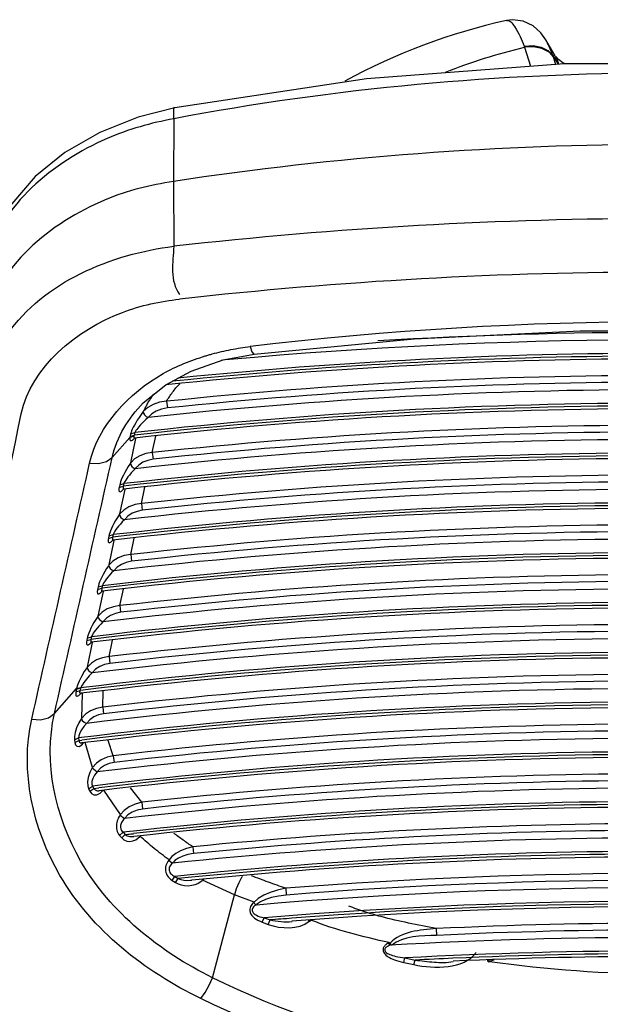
# Paper-space layout 'Sheet' of a CAD drawing. Header units: inches. Extents: x 0.2 to 10.8, y 0.2 to 8.3.
# Tile 504 of 545: x 7.6568 to 7.7047, y 6.8684 to 6.9495. Entities that reach past the tile are written whole.
import ezdxf

# ---------------------------------------------------------------- set-up
doc = ezdxf.new("R2010")
doc.units = ezdxf.units.IN
doc.header["$MEASUREMENT"] = 0
doc.layers.get('0').update_dxf_attribs({"lineweight": 5})

psp = doc.layouts.new('Sheet')

# ---------------------------------------------------------------- linework, layer by layer
at = {"color": 0, "linetype": 'ByBlock', "lineweight": -3}
for p, q in [((7.698373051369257, 6.94728845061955), (7.698409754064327, 6.94718709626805)), ((7.698409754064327, 6.94718709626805), (7.698900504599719, 6.945621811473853)), ((7.700945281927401, 6.946478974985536), (7.700164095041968, 6.947800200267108)), ((7.700728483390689, 6.946508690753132), (7.70117371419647, 6.94579444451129)), ((7.700728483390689, 6.946508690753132), (7.700957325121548, 6.945778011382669)), ((7.669505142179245, 6.941303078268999), (7.669477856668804, 6.936139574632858)), ((7.669477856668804, 6.936139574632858), (7.669505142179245, 6.930796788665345)), ((7.666983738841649, 6.917894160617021), (7.668859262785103, 6.919382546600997)), ((7.668914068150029, 6.918035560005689), (7.668972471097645, 6.917482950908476)), ((7.667353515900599, 6.917528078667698), (7.667018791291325, 6.917216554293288)), ((7.665947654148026, 6.915361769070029), (7.666288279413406, 6.915458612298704)), ((7.666288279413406, 6.915458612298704), (7.66623597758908, 6.915244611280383)), ((7.664426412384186, 6.913408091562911), (7.665876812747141, 6.915050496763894)), ((7.665876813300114, 6.915050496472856), (7.666212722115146, 6.915183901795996)), ((7.665893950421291, 6.915142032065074), (7.665876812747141, 6.915050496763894)), ((7.665947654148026, 6.915361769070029), (7.665893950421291, 6.915142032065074)), ((7.665893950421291, 6.915142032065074), (7.666235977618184, 6.915244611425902)), ((7.66595113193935, 6.912960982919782), (7.66637985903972, 6.914982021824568)), ((7.66621272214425, 6.915183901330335), (7.666206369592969, 6.915031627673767)), ((7.666235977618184, 6.915244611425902), (7.66621272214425, 6.915183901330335)), ((7.667732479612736, 6.913809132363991), (7.6680179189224, 6.915154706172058)), ((7.667732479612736, 6.913809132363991), (7.66779256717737, 6.913256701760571)), ((7.665046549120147, 6.911150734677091), (7.665001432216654, 6.910938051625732)), ((7.665001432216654, 6.910938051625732), (7.665344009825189, 6.911043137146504)), ((7.665046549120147, 6.911150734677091), (7.665389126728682, 6.911255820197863)), ((7.665059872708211, 6.908759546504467), (7.665488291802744, 6.910779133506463)), ((7.665344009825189, 6.911043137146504), (7.665335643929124, 6.910812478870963)), ((7.665389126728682, 6.911255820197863), (7.665344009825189, 6.911043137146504)), ((7.666841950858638, 6.909611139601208), (7.66712945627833, 6.910966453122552)), ((7.666841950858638, 6.909611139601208), (7.66690330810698, 6.909058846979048)), ((7.66415473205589, 6.906946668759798), (7.664109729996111, 6.906734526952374)), ((7.664109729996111, 6.906734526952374), (7.664452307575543, 6.906839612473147)), ((7.66415473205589, 6.906946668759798), (7.664497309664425, 6.90705175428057)), ((7.664168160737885, 6.904555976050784), (7.664596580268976, 6.906575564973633)), ((7.664452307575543, 6.906839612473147), (7.664443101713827, 6.90660868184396)), ((7.664497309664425, 6.90705175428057), (7.664452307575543, 6.906839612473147)), ((7.665950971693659, 6.90541102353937), (7.666238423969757, 6.906766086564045)), ((7.665950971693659, 6.90541102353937), (7.666013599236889, 6.904858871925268)), ((7.663262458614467, 6.902740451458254), (7.663217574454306, 6.902528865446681)), ((7.663217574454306, 6.902528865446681), (7.663560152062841, 6.902633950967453)), ((7.663262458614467, 6.902740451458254), (7.663605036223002, 6.902845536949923)), ((7.663560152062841, 6.902633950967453), (7.663550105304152, 6.902402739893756)), ((7.663605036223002, 6.902845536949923), (7.663560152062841, 6.902633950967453)), ((7.665059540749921, 6.901208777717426), (7.665346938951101, 6.902563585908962)), ((7.663275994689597, 6.900350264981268), (7.663704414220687, 6.90236985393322)), ((7.665059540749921, 6.901208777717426), (7.665123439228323, 6.900656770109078)), ((7.662369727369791, 6.898532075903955), (7.662324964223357, 6.898321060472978)), ((7.662324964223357, 6.898321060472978), (7.662667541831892, 6.89842614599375)), ((7.662369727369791, 6.898532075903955), (7.662712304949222, 6.898637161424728)), ((7.662667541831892, 6.89842614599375), (7.662656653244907, 6.898194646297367)), ((7.662712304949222, 6.898637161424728), (7.662667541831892, 6.89842614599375)), ((7.662383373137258, 6.896142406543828), (7.662811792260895, 6.89816199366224)), ((7.664167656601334, 6.897004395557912), (7.664454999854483, 6.898358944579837)), ((7.664167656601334, 6.897004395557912), (7.664232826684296, 6.896452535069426)), ((7.659667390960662, 6.892313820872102), (7.661489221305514, 6.894376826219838)), ((7.661476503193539, 6.8943208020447), (7.66143412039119, 6.894107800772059)), ((7.661476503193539, 6.8943208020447), (7.661819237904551, 6.894426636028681)), ((7.661489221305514, 6.894376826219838), (7.661476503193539, 6.8943208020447)), ((7.661489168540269, 6.894376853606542), (7.661835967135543, 6.894464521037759)), ((7.661819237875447, 6.894426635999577), (7.661777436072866, 6.894216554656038)), ((7.66143412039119, 6.894107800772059), (7.661777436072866, 6.894216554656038)), ((7.661917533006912, 6.891939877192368), (7.661985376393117, 6.893974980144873)), ((7.663641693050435, 6.892841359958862), (7.663670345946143, 6.894163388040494)), ((7.663641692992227, 6.892841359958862), (7.663707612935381, 6.892289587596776)), ((7.661307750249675, 6.890141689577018), (7.66165279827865, 6.890304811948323)), ((7.66165279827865, 6.890304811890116), (7.661679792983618, 6.890103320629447)), ((7.661307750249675, 6.890141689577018), (7.661335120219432, 6.889937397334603)), ((7.661335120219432, 6.889937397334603), (7.661679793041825, 6.89010332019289)), ((7.661679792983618, 6.890103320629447), (7.66191071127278, 6.890131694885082)), ((7.661679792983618, 6.890103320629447), (7.661912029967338, 6.890126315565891)), ((7.661910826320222, 6.889736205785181), (7.662073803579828, 6.88990796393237)), ((7.662811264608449, 6.887887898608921), (7.662191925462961, 6.889919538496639)), ((7.664512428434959, 6.888842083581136), (7.664081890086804, 6.890104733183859)), ((7.664512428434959, 6.888842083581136), (7.664577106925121, 6.88829016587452)), ((7.66278768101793, 6.887854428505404), (7.663187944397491, 6.887510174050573)), ((7.66248034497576, 6.886127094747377), (7.662809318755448, 6.886345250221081)), ((7.662809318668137, 6.886345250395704), (7.66290187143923, 6.886150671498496)), ((7.66290187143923, 6.886150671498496), (7.663333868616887, 6.886202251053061)), ((7.666858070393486, 6.885005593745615), (7.665940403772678, 6.886210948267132)), ((7.66248034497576, 6.886127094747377), (7.662574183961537, 6.88592981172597)), ((7.662574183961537, 6.88592981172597), (7.662901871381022, 6.886150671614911)), ((7.66290187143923, 6.886150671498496), (7.663336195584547, 6.886192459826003)), ((7.66342748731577, 6.885763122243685), (7.663680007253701, 6.886006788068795)), ((7.66510375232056, 6.883995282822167), (7.66372813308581, 6.886000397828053)), ((7.66685807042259, 6.885005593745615), (7.666919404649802, 6.884453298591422)), ((7.665078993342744, 6.883961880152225), (7.665443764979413, 6.883672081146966)), ((7.665036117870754, 6.882269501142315), (7.665330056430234, 6.882540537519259)), ((7.665036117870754, 6.882269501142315), (7.665206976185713, 6.882078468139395)), ((7.665206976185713, 6.882078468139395), (7.665498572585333, 6.882352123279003)), ((7.665330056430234, 6.882540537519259), (7.665498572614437, 6.882352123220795)), ((7.665498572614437, 6.882352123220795), (7.666179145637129, 6.882428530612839)), ((7.665498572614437, 6.882352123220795), (7.666182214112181, 6.882414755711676)), ((7.666550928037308, 6.882042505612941), (7.666707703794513, 6.882191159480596)), ((7.666361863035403, 6.881918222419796), (7.666550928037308, 6.882042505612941)), ((7.671083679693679, 6.881345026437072), (7.671138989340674, 6.880792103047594)), ((7.669090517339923, 6.880237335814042), (7.669393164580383, 6.87999937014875)), ((7.669359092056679, 6.878581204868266), (7.669593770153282, 6.878902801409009)), ((7.669593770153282, 6.878902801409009), (7.669876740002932, 6.87872133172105)), ((7.669359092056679, 6.878581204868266), (7.669645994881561, 6.878397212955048)), ((7.669645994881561, 6.878397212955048), (7.669876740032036, 6.878721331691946)), ((7.671482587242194, 6.878327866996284), (7.671842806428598, 6.87856099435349)), ((7.671879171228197, 6.878592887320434), (7.671847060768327, 6.878658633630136)), ((7.671879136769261, 6.878592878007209), (7.671965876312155, 6.87866751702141)), ((7.674497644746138, 6.87739922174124), (7.671879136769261, 6.878592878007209)), ((7.672689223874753, 6.870565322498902), (7.674497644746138, 6.87739922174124)), ((7.676118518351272, 6.876778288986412), (7.674497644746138, 6.87739922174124)), ((7.678725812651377, 6.877923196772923), (7.678770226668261, 6.87736930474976)), ((7.67607840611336, 6.876744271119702), (7.676287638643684, 6.876548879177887)), ((7.676799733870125, 6.875130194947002), (7.676956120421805, 6.875490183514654)), ((7.676799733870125, 6.875130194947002), (7.677292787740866, 6.874955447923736)), ((7.676956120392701, 6.875490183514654), (7.677446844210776, 6.875316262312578)), ((7.677292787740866, 6.874955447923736), (7.677446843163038, 6.875316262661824)), ((7.680671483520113, 6.875178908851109), (7.680614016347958, 6.875294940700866)), ((7.680671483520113, 6.875178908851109), (7.680722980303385, 6.875211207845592)), ((7.680722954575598, 6.875211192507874), (7.680679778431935, 6.875298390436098)), ((7.69113194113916, 6.874605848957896), (7.691158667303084, 6.87405083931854)), ((7.687240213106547, 6.873448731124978), (7.687181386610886, 6.873414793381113)), ((7.687181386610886, 6.873414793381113), (7.687321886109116, 6.873234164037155)), ((7.687240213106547, 6.873448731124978), (7.687380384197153, 6.873268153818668)), ((7.687380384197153, 6.873268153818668), (7.687321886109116, 6.873234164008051)), ((7.688454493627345, 6.871814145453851), (7.688555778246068, 6.872189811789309)), ((7.688454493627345, 6.871814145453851), (7.689288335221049, 6.871637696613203)), ((7.688555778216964, 6.872189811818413), (7.689385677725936, 6.872014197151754)), ((7.689288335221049, 6.871637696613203), (7.689385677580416, 6.872014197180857)), ((7.695414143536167, 6.871870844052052), (7.695371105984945, 6.872015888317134)), ((7.695414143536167, 6.871870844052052), (7.695517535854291, 6.87190309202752)), ((7.695517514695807, 6.871903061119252), (7.69548325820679, 6.872019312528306))]:
    psp.add_line(p, q, dxfattribs=at)
for points in [[(7.700163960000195, 6.947799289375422), (7.699747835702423, 6.948389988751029), (7.6991122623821, 6.948966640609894), (7.698301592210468, 6.949351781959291), (7.697418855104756, 6.949461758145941), (7.696912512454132, 6.949394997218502)], [(7.698373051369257, 6.947288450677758), (7.699114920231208, 6.947323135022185), (7.699788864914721, 6.947199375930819), (7.700342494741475, 6.946919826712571), (7.700757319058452, 6.946415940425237)], [(7.700378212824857, 6.946817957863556), (7.699836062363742, 6.9470930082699), (7.69916017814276, 6.94722255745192), (7.698409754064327, 6.94718709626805)], [(7.701754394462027, 6.945834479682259), (7.701573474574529, 6.945913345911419), (7.701210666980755, 6.946176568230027), (7.701003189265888, 6.946396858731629), (7.700969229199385, 6.946442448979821)], [(7.750173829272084, 6.942195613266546), (7.734406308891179, 6.944591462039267), (7.718085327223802, 6.945833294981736), (7.701700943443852, 6.945834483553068), (7.685379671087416, 6.944595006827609), (7.669581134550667, 6.942195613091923)], [(7.669581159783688, 6.942195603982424), (7.666570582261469, 6.94143730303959), (7.663394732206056, 6.940183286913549), (7.660534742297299, 6.938536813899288), (7.658090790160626, 6.936549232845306), (7.656145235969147, 6.934283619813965), (7.654771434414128, 6.931836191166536), (7.654064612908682, 6.929635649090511)], [(7.676135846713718, 6.921918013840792), (7.689300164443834, 6.923186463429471), (7.702989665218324, 6.923845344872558), (7.716733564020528, 6.923846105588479), (7.730423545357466, 6.923188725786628), (7.74361911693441, 6.921918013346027)], [(7.668859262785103, 6.919382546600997), (7.67093636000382, 6.920527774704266), (7.673567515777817, 6.9214355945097), (7.676135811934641, 6.921918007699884)], [(7.675790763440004, 6.92254158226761), (7.675946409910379, 6.922116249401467), (7.676095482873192, 6.921925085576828), (7.67613581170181, 6.921918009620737)], [(7.668914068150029, 6.918035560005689), (7.668330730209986, 6.917958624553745), (7.667798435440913, 6.917783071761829), (7.667353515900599, 6.917528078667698)], [(7.666991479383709, 6.917182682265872), (7.666806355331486, 6.9169417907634), (7.666639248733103, 6.916705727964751), (7.666491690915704, 6.916481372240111), (7.666363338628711, 6.916271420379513), (7.666253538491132, 6.916077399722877), (7.666161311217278, 6.915899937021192), (7.666085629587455, 6.91573935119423), (7.666025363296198, 6.91559559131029), (7.665979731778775, 6.915469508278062), (7.665947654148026, 6.915361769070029)], [(7.666991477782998, 6.917182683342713), (7.66699928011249, 6.917061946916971), (7.667081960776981, 6.916919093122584), (7.667220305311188, 6.916787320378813), (7.667382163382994, 6.916697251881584)], [(7.668972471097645, 6.917482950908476), (7.668490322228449, 6.917390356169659), (7.66805052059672, 6.917222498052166), (7.667683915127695, 6.916996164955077), (7.667409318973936, 6.916730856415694)], [(7.667382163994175, 6.916697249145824), (7.667196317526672, 6.916531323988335), (7.667026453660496, 6.916369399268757), (7.666874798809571, 6.916215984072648), (7.666741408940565, 6.916072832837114), (7.666625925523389, 6.915940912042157), (7.666527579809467, 6.915820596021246), (7.666445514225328, 6.915712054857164), (7.6663787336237, 6.915615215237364), (7.666326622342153, 6.915530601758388), (7.666288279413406, 6.915458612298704)], [(7.665876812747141, 6.915050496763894), (7.665869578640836, 6.914977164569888), (7.665869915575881, 6.914915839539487), (7.665877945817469, 6.914865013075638), (7.665894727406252, 6.914825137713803), (7.665922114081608, 6.914798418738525), (7.665962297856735, 6.914788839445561), (7.666016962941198, 6.914801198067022), (7.666087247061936, 6.914839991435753), (7.666174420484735, 6.914909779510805), (7.666278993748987, 6.915014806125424)], [(7.667732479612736, 6.913809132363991), (7.667197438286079, 6.91372311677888), (7.666699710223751, 6.913542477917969), (7.66627497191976, 6.913281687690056), (7.66595113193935, 6.912960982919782)], [(7.662567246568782, 6.912936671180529), (7.663298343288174, 6.912908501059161), (7.66394816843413, 6.913073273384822), (7.664426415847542, 6.913408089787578)], [(7.66779256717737, 6.913256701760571), (7.667361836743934, 6.913169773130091), (7.666959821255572, 6.913007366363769), (7.666616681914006, 6.912782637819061), (7.666355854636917, 6.912513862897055)], [(7.665925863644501, 6.912927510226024), (7.665747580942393, 6.912672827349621), (7.665591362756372, 6.912419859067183), (7.66545728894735, 6.912178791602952), (7.665344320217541, 6.911954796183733), (7.665251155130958, 6.911750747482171), (7.665176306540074, 6.911568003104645), (7.665118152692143, 6.911406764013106), (7.66507535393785, 6.911267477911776), (7.665046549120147, 6.911150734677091)], [(7.666330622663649, 6.912480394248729), (7.666150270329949, 6.912303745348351), (7.665989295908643, 6.912128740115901), (7.665848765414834, 6.911962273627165), (7.665728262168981, 6.911807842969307), (7.665626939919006, 6.911667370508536), (7.665543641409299, 6.911541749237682), (7.665476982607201, 6.911431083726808), (7.66542585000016, 6.911335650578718), (7.665389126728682, 6.911255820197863)], [(7.665925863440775, 6.912927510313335), (7.665951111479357, 6.912807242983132), (7.666040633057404, 6.91267533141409), (7.666176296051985, 6.912558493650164), (7.666330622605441, 6.912480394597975)], [(7.665001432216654, 6.910938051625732), (7.664985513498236, 6.910848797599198), (7.664978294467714, 6.910775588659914), (7.664978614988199, 6.910714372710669), (7.664986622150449, 6.910663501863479), (7.665003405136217, 6.910623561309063), (7.665030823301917, 6.910596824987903), (7.665071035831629, 6.910587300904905), (7.665125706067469, 6.910599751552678), (7.665195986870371, 6.910638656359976), (7.665283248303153, 6.910708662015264), (7.665387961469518, 6.910814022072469)], [(7.666841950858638, 6.909611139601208), (7.66630659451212, 6.909524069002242), (7.665808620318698, 6.909342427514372), (7.665383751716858, 6.909080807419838), (7.665059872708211, 6.908759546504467)], [(7.66690330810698, 6.909058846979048), (7.666472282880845, 6.908970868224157), (7.666070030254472, 6.908807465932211), (7.66572675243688, 6.908581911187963), (7.665465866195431, 6.908312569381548)], [(7.665034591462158, 6.908726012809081), (7.664856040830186, 6.908470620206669), (7.664699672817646, 6.908217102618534), (7.664565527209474, 6.907975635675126), (7.664452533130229, 6.907751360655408), (7.664359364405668, 6.907547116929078), (7.664284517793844, 6.907364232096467), (7.664226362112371, 6.907202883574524), (7.664183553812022, 6.907063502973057), (7.66415473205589, 6.906946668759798)], [(7.665440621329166, 6.908279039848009), (7.665259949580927, 6.908101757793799), (7.665098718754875, 6.907926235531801), (7.664957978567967, 6.907759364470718), (7.664837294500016, 6.907604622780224), (7.664735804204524, 6.907463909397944), (7.664652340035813, 6.907338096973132), (7.664585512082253, 6.907227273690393), (7.664534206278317, 6.907131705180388), (7.664497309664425, 6.90705175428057)], [(7.665034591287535, 6.908726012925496), (7.665060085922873, 6.90860575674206), (7.665149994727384, 6.908473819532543), (7.665286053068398, 6.908357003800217), (7.665440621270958, 6.908279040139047)], [(7.664109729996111, 6.906734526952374), (7.664093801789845, 6.906645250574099), (7.664086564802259, 6.906572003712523), (7.664086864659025, 6.906510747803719), (7.664094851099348, 6.906459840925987), (7.664111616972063, 6.906419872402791), (7.664139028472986, 6.906393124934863), (7.664179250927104, 6.906383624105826), (7.664233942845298, 6.906396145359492), (7.664304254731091, 6.906435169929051), (7.664391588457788, 6.906505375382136), (7.66449642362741, 6.906611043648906)], [(7.665950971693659, 6.90541102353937), (7.665415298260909, 6.905322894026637), (7.664917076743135, 6.905140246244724), (7.664492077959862, 6.904877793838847), (7.664168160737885, 6.904555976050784)], [(7.666013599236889, 6.904858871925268), (7.665582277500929, 6.904769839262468), (7.665179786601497, 6.904605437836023), (7.66483637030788, 6.904379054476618), (7.664575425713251, 6.904109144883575)], [(7.664142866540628, 6.90452238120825), (7.663964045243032, 6.904266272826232), (7.663807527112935, 6.904012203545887), (7.663673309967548, 6.903770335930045), (7.663560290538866, 6.903545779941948), (7.663467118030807, 6.903341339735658), (7.663392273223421, 6.903158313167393), (7.663334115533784, 6.902996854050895), (7.663291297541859, 6.90285737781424), (7.663262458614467, 6.902740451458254)], [(7.664550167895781, 6.904075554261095), (7.664369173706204, 6.903897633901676), (7.664207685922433, 6.903721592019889), (7.664066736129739, 6.903554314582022), (7.663945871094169, 6.903399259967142), (7.663844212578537, 6.903258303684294), (7.663760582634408, 6.903132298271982), (7.663693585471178, 6.903021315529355), (7.663642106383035, 6.90292561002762), (7.663605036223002, 6.902845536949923)], [(7.664142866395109, 6.904522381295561), (7.664168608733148, 6.904402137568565), (7.664258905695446, 6.904270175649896), (7.664395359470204, 6.904153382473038), (7.664550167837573, 6.904075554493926)], [(7.663217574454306, 6.902528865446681), (7.66320163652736, 6.902439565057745), (7.66319438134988, 6.902366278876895), (7.663194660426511, 6.902304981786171), (7.663202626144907, 6.902254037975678), (7.663219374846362, 6.902214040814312), (7.663246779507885, 6.902187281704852), (7.663287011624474, 6.902177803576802), (7.663341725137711, 6.9021903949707), (7.66341206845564, 6.90222953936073), (7.663499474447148, 6.902299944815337), (7.663604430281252, 6.90240592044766)], [(7.665059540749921, 6.901208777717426), (7.664523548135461, 6.901119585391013), (7.664025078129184, 6.900935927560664), (7.663599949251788, 6.900672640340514), (7.663275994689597, 6.900350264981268)], [(7.663250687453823, 6.900316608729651), (7.663071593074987, 6.900059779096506), (7.662914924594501, 6.899805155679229), (7.662780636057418, 6.899562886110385), (7.662667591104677, 6.89933804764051), (7.662574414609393, 6.899133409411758), (7.662499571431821, 6.898950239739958), (7.662441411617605, 6.898788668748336), (7.66239858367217, 6.898649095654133), (7.662369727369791, 6.898532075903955)], [(7.663250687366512, 6.900316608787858), (7.663276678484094, 6.900196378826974), (7.663367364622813, 6.900064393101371), (7.663504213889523, 6.89994762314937), (7.663659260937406, 6.899869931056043)], [(7.665123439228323, 6.900656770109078), (7.664691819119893, 6.90056667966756), (7.664289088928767, 6.90040127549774), (7.663945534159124, 6.900174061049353), (7.663684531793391, 6.899903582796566)], [(7.663659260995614, 6.89986993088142), (7.663477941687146, 6.899691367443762), (7.663316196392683, 6.899514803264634), (7.663175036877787, 6.899347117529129), (7.663053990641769, 6.899191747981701), (7.66295216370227, 6.899050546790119), (7.662868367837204, 6.898924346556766), (7.662801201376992, 6.898813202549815), (7.662749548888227, 6.898717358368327), (7.662712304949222, 6.898637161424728)], [(7.662324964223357, 6.898321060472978), (7.662309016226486, 6.89823173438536), (7.662301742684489, 6.898158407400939), (7.662302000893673, 6.898097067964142), (7.662309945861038, 6.898046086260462), (7.662326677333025, 6.898006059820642), (7.662354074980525, 6.897979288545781), (7.662394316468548, 6.897969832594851), (7.662449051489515, 6.897982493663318), (7.662519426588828, 6.898021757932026), (7.662606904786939, 6.898092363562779), (7.662711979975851, 6.898198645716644)], [(7.664167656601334, 6.897004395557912), (7.663631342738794, 6.896914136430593), (7.663132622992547, 6.896729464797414), (7.662707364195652, 6.896465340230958), (7.662383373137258, 6.896142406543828)], [(7.662358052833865, 6.896108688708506), (7.662129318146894, 6.895773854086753), (7.661900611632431, 6.895378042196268), (7.661711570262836, 6.894992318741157), (7.661574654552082, 6.894654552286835), (7.661489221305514, 6.894376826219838)], [(7.662358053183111, 6.896108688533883), (7.662384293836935, 6.895988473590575), (7.662475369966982, 6.895856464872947), (7.662612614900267, 6.895739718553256), (7.66276789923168, 6.895662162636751)], [(7.664232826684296, 6.896452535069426), (7.66380090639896, 6.89636138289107), (7.663397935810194, 6.896194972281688), (7.663054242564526, 6.89596692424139), (7.662793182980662, 6.895695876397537)], [(7.662767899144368, 6.895662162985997), (7.662535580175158, 6.895429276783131), (7.662296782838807, 6.895154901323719), (7.662093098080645, 6.894888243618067), (7.661939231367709, 6.894655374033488), (7.661835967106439, 6.894464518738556)], [(7.66143412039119, 6.894107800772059), (7.661421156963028, 6.894024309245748), (7.661415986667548, 6.893954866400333), (7.661417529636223, 6.893896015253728), (7.661425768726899, 6.893845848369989), (7.661441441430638, 6.893804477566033), (7.661465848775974, 6.893773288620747), (7.661500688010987, 6.893754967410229), (7.66154743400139, 6.893753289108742), (7.661606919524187, 6.893772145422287), (7.661679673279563, 6.89381513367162), (7.661766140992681, 6.893885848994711), (7.661866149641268, 6.893987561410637)], [(7.661777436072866, 6.894216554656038), (7.661757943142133, 6.894160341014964), (7.661746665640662, 6.894113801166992), (7.661742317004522, 6.89407458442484), (7.661744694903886, 6.8940414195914), (7.661754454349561, 6.894014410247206), (7.661772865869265, 6.893994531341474), (7.661801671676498, 6.893983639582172), (7.661812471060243, 6.893983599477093)], [(7.663641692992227, 6.892841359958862), (7.663125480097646, 6.892740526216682), (7.662644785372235, 6.892546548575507), (7.662232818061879, 6.892273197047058), (7.661917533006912, 6.891939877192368)], [(7.65779371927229, 6.891843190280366), (7.658530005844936, 6.891812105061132), (7.659185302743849, 6.89197670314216), (7.659667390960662, 6.892313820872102)], [(7.661893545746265, 6.891906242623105), (7.661674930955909, 6.891549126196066), (7.661492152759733, 6.891148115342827), (7.661367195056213, 6.890757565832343), (7.661306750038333, 6.89041522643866), (7.661307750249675, 6.890141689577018)], [(7.661893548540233, 6.891906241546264), (7.661963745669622, 6.891750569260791), (7.66211721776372, 6.891601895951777), (7.662307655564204, 6.891505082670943)], [(7.663707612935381, 6.892289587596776), (7.663296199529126, 6.892200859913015), (7.662911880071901, 6.892037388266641), (7.662582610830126, 6.891810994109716), (7.662331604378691, 6.891538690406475)], [(7.662307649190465, 6.891505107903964), (7.662084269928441, 6.891257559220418), (7.661890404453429, 6.890982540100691), (7.661749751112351, 6.890717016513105), (7.661671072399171, 6.890486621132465), (7.66165279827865, 6.890304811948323)], [(7.661335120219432, 6.889937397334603), (7.661398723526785, 6.889735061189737), (7.661519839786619, 6.889621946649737), (7.661693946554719, 6.889616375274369), (7.661910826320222, 6.889736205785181)], [(7.661679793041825, 6.89010332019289), (7.661723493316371, 6.889971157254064), (7.661825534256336, 6.889900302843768), (7.661935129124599, 6.889894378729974)], [(7.664512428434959, 6.888842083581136), (7.664001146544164, 6.888724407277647), (7.663526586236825, 6.888515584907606), (7.663120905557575, 6.888230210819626), (7.662811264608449, 6.887887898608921)], [(7.662787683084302, 6.887854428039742), (7.662574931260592, 6.887470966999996), (7.662440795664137, 6.88706405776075), (7.662387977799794, 6.886682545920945), (7.66240784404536, 6.886363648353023), (7.66248034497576, 6.886127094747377)], [(7.664577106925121, 6.88829016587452), (7.664166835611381, 6.888202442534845), (7.663785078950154, 6.888040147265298), (7.66345908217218, 6.887815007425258), (7.663211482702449, 6.887543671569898)], [(7.663187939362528, 6.887510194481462), (7.662969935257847, 6.887245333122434), (7.662823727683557, 6.886968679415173), (7.66275396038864, 6.886712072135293), (7.662754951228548, 6.886500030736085), (7.662809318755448, 6.886345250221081)], [(7.662574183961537, 6.88592981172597), (7.66271422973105, 6.88573823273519), (7.662913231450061, 6.885631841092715), (7.663159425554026, 6.885635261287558), (7.66342748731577, 6.885763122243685)], [(7.662901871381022, 6.886150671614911), (7.663021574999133, 6.886028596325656), (7.663200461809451, 6.885965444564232), (7.663358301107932, 6.885965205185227)], [(7.66685807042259, 6.885005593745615), (7.666320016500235, 6.884867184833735), (7.665827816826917, 6.884639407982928), (7.665414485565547, 6.884341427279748), (7.66510375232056, 6.883995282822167)], [(7.665078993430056, 6.883961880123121), (7.664996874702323, 6.883838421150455), (7.66493005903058, 6.883713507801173), (7.664877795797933, 6.883591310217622), (7.664837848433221, 6.88347235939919), (7.664808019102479, 6.883354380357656), (7.664787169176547, 6.883233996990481), (7.664775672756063, 6.883110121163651), (7.664774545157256, 6.88298333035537), (7.664785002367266, 6.882854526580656), (7.664808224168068, 6.882725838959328), (7.664844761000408, 6.882600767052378), (7.664894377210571, 6.882482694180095), (7.664957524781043, 6.882372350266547), (7.665036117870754, 6.882269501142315)], [(7.666919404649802, 6.884453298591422), (7.66647364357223, 6.884362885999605), (7.666065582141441, 6.884197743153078), (7.665723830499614, 6.883972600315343), (7.665468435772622, 6.883705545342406)], [(7.665443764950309, 6.883672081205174), (7.665361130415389, 6.883586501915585), (7.665292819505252, 6.883500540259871), (7.665238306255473, 6.883416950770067), (7.665195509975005, 6.883335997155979), (7.66516226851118, 6.883256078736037), (7.665137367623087, 6.883174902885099), (7.665121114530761, 6.883091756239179), (7.665114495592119, 6.883007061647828), (7.665118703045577, 6.882921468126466), (7.665134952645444, 6.882836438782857), (7.665163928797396, 6.882754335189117), (7.665205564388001, 6.882677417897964), (7.66526033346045, 6.882606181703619), (7.665330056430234, 6.882540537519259)], [(7.665498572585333, 6.882352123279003), (7.665669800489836, 6.882254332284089), (7.665885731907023, 6.882196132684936), (7.666129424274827, 6.882185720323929), (7.666202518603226, 6.882191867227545)], [(7.665206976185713, 6.882078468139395), (7.66539511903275, 6.881921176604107), (7.665627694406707, 6.881820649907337), (7.665886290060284, 6.881790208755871), (7.666138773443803, 6.881828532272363), (7.666361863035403, 6.881918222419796)], [(7.671083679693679, 6.881345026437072), (7.67054023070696, 6.881208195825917), (7.670067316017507, 6.881015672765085), (7.669671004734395, 6.880785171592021), (7.669354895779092, 6.880532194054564), (7.669119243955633, 6.880270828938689)], [(7.671138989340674, 6.880792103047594), (7.67066158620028, 6.880712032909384), (7.67024697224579, 6.88058259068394), (7.669900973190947, 6.880418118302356), (7.669625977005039, 6.880231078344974), (7.669421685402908, 6.880032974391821)], [(7.66909051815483, 6.880237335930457), (7.669011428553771, 6.880134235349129), (7.668947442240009, 6.880028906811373), (7.668895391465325, 6.879917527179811), (7.668854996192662, 6.879797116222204), (7.668828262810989, 6.879667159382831), (7.668817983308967, 6.879527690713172), (7.668827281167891, 6.879382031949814), (7.668857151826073, 6.879238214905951), (7.668905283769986, 6.879103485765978), (7.668968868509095, 6.878979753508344), (7.669046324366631, 6.878866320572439), (7.669136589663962, 6.878762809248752), (7.669240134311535, 6.878668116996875), (7.669359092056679, 6.878581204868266)], [(7.66939316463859, 6.879999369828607), (7.669314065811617, 6.879927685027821), (7.669249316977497, 6.879855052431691), (7.669195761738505, 6.879778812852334), (7.669153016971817, 6.879696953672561), (7.669122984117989, 6.879609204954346), (7.669108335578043, 6.879515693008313), (7.669112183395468, 6.879418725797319), (7.669135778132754, 6.879323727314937), (7.669177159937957, 6.879235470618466), (7.669233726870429, 6.879155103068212), (7.669303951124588, 6.879082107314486), (7.669386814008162, 6.879016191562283), (7.669482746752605, 6.878956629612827), (7.669593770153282, 6.878902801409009)], [(7.675157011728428, 6.878906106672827), (7.675089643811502, 6.878807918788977), (7.674854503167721, 6.878368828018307), (7.674652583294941, 6.877888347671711), (7.674497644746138, 6.87739922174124)], [(7.669645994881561, 6.878397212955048), (7.669865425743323, 6.878282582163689), (7.670114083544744, 6.878198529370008), (7.670395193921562, 6.878148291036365), (7.670698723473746, 6.878139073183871), (7.67099364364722, 6.878172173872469), (7.671256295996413, 6.878238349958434), (7.671482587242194, 6.878327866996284)], [(7.669876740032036, 6.878721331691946), (7.670083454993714, 6.878652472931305), (7.670319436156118, 6.87860501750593), (7.670587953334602, 6.878581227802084), (7.670879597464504, 6.878585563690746), (7.670980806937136, 6.878593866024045)], [(7.678725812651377, 6.877923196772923), (7.678050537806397, 6.877782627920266), (7.677445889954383, 6.877589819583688), (7.676915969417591, 6.877353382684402), (7.676468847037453, 6.877080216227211), (7.676118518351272, 6.876778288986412)], [(7.678770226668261, 6.87736930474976), (7.678134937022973, 6.877290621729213), (7.677567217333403, 6.877166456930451), (7.677071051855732, 6.877003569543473), (7.676653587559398, 6.876807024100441), (7.676327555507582, 6.876582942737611)], [(7.676078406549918, 6.876744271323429), (7.675997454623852, 6.876669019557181), (7.675929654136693, 6.876592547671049), (7.675871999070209, 6.876511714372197), (7.675822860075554, 6.876421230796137), (7.675784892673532, 6.876317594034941), (7.675763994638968, 6.87620089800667), (7.675766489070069, 6.876073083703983), (7.67579751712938, 6.875938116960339), (7.675857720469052, 6.875804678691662), (7.675940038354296, 6.875683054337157), (7.676037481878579, 6.875575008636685), (7.676150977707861, 6.875475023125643), (7.67628383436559, 6.875379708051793), (7.67643683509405, 6.875289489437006), (7.676608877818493, 6.875205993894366), (7.676799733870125, 6.875130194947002)], [(7.676287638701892, 6.876548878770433), (7.676206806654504, 6.87649632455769), (7.676138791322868, 6.876443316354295), (7.676080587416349, 6.876387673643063), (7.676030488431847, 6.876325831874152), (7.675990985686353, 6.876255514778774), (7.675967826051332, 6.876176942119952), (7.675967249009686, 6.876091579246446), (7.675994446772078, 6.876002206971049), (7.676050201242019, 6.875914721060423), (7.676127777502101, 6.875835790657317), (7.676220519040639, 6.87576631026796), (7.676329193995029, 6.87570265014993), (7.676456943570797, 6.875642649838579), (7.676604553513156, 6.875586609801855), (7.676771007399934, 6.875535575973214), (7.676956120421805, 6.875490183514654)], [(7.687181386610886, 6.873414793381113), (7.687106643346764, 6.873368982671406), (7.687039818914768, 6.873322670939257), (7.686980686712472, 6.873276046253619), (7.686928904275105, 6.873229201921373), (7.686884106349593, 6.873182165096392), (7.686845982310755, 6.873134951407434), (7.686814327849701, 6.873087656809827), (7.686788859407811, 6.873040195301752), (7.686769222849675, 6.872992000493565), (7.686755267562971, 6.872941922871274), (7.686747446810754, 6.872888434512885), (7.686747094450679, 6.87283031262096), (7.686756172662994, 6.872767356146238), (7.686776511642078, 6.872700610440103), (7.686809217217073, 6.872631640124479), (7.686855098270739, 6.872561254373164), (7.686915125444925, 6.872489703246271), (7.686989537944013, 6.872417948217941), (7.687077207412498, 6.872347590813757), (7.687176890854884, 6.872279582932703), (7.687288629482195, 6.872213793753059), (7.687412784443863, 6.872150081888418), (7.687549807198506, 6.872088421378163), (7.687700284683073, 6.87202885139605), (7.68786506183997, 6.871971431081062), (7.688044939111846, 6.87191635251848), (7.688240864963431, 6.87186386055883), (7.688454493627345, 6.871814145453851)], [(7.687321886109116, 6.873234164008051), (7.687247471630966, 6.873202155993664), (7.687180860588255, 6.87316996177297), (7.687121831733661, 6.873137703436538), (7.687070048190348, 6.873105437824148), (7.687025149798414, 6.87307317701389), (7.686986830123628, 6.873040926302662), (7.686954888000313, 6.873008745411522), (7.686929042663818, 6.872976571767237), (7.686908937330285, 6.8729440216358), (7.686894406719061, 6.872910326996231), (7.686885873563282, 6.87287447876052), (7.686884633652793, 6.872835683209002), (7.686892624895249, 6.872793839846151), (7.686911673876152, 6.872749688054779), (7.686942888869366, 6.872704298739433), (7.686987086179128, 6.872658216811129), (7.687045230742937, 6.872611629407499), (7.687117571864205, 6.872565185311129), (7.687203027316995, 6.872519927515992), (7.687300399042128, 6.872476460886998), (7.687409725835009, 6.872434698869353), (7.687531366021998, 6.872394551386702), (7.687665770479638, 6.872356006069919), (7.687813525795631, 6.872319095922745), (7.687975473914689, 6.872283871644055), (7.688152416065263, 6.872250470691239), (7.688345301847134, 6.872219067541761), (7.688555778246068, 6.872189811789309)], [(7.67172731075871, 6.868841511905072), (7.67209102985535, 6.869335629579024), (7.672425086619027, 6.869934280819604), (7.67268922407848, 6.870565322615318)]]:
    psp.add_lwpolyline(points, dxfattribs=at)
for centre, radius, start, end in [((7.709877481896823, 6.669152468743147), 0.2700263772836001, 81.39546380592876, 98.60453619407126), ((7.709877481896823, 6.574544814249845), 0.3585322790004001, 83.53452606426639, 96.46547393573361), ((7.709877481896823, 6.569930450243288), 0.3587414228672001, 83.61475909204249, 96.38524090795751), ((7.709877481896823, 6.637890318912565), 0.2866849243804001, 83.17140105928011, 96.8285989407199), ((7.709877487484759, 6.528068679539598), 0.3956396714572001, 86.58668207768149, 93.41513917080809), ((7.709877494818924, 6.527875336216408), 0.3952169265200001, 85.10425252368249, 94.89595876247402), ((7.709877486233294, 6.528203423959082), 0.3937775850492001, 84.16580836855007, 95.83465427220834), ((7.709877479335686, 6.526215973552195), 0.3953078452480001, 84.04361648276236, 95.95610853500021), ((7.709877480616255, 6.525616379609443), 0.3961417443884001, 84.1336426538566, 95.86619892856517), ((7.709590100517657, 6.531939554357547), 0.3911430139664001, 94.90482407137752, 95.30878930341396), ((7.709877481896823, 6.524694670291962), 0.3954681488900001, 84.05451960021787, 95.94548039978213), ((7.709877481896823, 6.524702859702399), 0.3949043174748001, 84.05451960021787, 95.94548039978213), ((7.709877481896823, 6.524212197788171), 0.3947788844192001, 83.82051781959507, 96.17948218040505), ((7.709877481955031, 6.524294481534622), 0.3935853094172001, 83.64150256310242, 96.35849743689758), ((7.709877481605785, 6.52168459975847), 0.3959723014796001, 83.67237530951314, 96.32762469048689), ((7.709877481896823, 6.522255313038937), 0.3951672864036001, 83.66461275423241, 96.3353872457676), ((7.709877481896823, 6.520655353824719), 0.3954062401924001, 83.88141565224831, 96.1185843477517), ((7.709877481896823, 6.520663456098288), 0.3948424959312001, 83.88141565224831, 96.1185843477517), ((7.709877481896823, 6.520168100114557), 0.3947217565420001, 83.66606862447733, 96.33393137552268), ((7.709877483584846, 6.520243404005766), 0.3935351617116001, 83.50895213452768, 96.49104869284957), ((7.709877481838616, 6.517632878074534), 0.3959227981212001, 83.54169231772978, 96.45830768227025), ((7.709877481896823, 6.518203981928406), 0.3951173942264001, 83.53363492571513, 96.46636507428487), ((7.709877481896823, 6.516601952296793), 0.3953584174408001, 83.75086072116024, 96.24913927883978), ((7.709877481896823, 6.516609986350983), 0.3947947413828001, 83.75086072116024, 96.24913927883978), ((7.709877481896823, 6.516116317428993), 0.3946723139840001, 83.53525772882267, 96.46474227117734), ((7.70987748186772, 6.513582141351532), 0.3958723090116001, 83.41096511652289, 96.58903488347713), ((7.709877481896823, 6.51415356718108), 0.395066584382, 83.40250902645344, 96.59749138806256), ((7.709877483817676, 6.516192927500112), 0.3934844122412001, 83.37739756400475, 96.62260326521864), ((7.709877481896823, 6.512549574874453), 0.3953095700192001, 83.62015949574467, 96.37984050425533), ((7.709877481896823, 6.512557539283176), 0.3947459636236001, 83.62015949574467, 96.37984050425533), ((7.709877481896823, 6.512065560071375), 0.3946218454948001, 83.40429679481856, 96.59570320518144), ((7.70987748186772, 6.509532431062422), 0.3958207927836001, 83.28008671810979, 96.71991328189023), ((7.709877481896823, 6.510104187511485), 0.3950147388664, 83.27123086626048, 96.72876954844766), ((7.709877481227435, 6.512143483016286), 0.3934326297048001, 83.24568870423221, 96.75431088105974), ((7.709877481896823, 6.50849822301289), 0.3952596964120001, 83.48930955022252, 96.5106904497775), ((7.709877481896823, 6.508015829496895), 0.3945703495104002, 83.27318324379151, 96.72681675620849), ((7.709877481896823, 6.50850611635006), 0.3946961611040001, 83.48930955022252, 96.5106904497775), ((7.709877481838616, 6.505483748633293), 0.3957682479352, 83.14905473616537, 96.85094526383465), ((7.709877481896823, 6.506055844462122), 0.3949618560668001, 83.1397975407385, 96.86020245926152), ((7.709877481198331, 6.508095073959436), 0.3933798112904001, 83.11382425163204, 96.8861753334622), ((7.709877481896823, 6.504447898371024), 0.3952087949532, 83.35830923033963, 96.64169076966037), ((7.709877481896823, 6.503967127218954), 0.3945178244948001, 83.14191629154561, 96.8580837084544), ((7.709877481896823, 6.504455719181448), 0.3946453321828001, 83.35830923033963, 96.64169076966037), ((7.709877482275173, 6.501433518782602), 0.3957172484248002, 83.02359696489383, 96.97643959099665), ((7.709877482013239, 6.504047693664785), 0.3933259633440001, 82.9818202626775, 97.0181797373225), ((7.709877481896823, 6.502006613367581), 0.3949098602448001, 83.01267288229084, 96.98732670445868), ((7.709877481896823, 6.500377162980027), 0.3951783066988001, 83.28101525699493, 96.71898474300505), ((7.709877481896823, 6.49989341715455), 0.3944903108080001, 83.07410238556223, 96.92589761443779), ((7.709877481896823, 6.500384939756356), 0.3946148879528, 83.28101525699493, 96.71898474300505), ((7.709877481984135, 6.49995661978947), 0.3933158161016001, 82.9572088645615, 97.0427911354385), ((7.709877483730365, 6.497325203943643), 0.3957243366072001, 83.03794448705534, 96.96208994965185), ((7.709877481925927, 6.497898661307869), 0.3949165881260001, 83.02715090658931, 96.9728507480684), ((7.709877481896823, 6.496225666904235), 0.3952285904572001, 83.40895959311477, 96.59104040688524), ((7.709877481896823, 6.495739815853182), 0.3945427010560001, 83.2037845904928, 96.7962154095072), ((7.709877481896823, 6.496233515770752), 0.3946650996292, 83.40895959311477, 96.59104040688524), ((7.709877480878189, 6.495785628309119), 0.3933855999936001, 83.12815851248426, 96.87184107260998), ((7.709877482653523, 6.493138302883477), 0.3958100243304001, 83.24693044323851, 96.75308046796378), ((7.709877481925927, 6.493711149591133), 0.3950028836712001, 83.23659332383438, 96.76341003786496), ((7.709877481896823, 6.491993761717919), 0.3953592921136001, 83.75322471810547, 96.24677528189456), ((7.709877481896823, 6.492001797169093), 0.3947956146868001, 83.75322471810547, 96.24677528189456), ((7.709877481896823, 6.491508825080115), 0.3946724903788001, 83.53571966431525, 96.46428033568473), ((7.709877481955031, 6.491538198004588), 0.3935318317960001, 83.5002404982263, 96.49975950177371), ((7.709877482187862, 6.488873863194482), 0.3959732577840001, 83.66418323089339, 96.33588306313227), ((7.709877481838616, 6.489444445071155), 0.3951683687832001, 83.65457957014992, 96.34541458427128), ((7.709877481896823, 6.48767460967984), 0.3955772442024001, 84.37202336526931, 95.62797663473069), ((7.709877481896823, 6.487682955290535), 0.3950132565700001, 84.37202336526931, 95.62797663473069), ((7.709877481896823, 6.487195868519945), 0.3948842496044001, 84.1155839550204, 95.8844160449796), ((7.709877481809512, 6.487207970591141), 0.3937608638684, 84.12808107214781, 95.87191892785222), ((7.709877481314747, 6.484520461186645), 0.3962254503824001, 84.3633189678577, 95.63676984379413), ((7.70987748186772, 6.485091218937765), 0.395420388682, 84.35480671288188, 95.64518909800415), ((7.709877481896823, 6.483236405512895), 0.3959142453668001, 85.48713904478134, 94.51286095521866), ((7.70946332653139, 6.489668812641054), 0.3910613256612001, 95.65047286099, 95.80992234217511), ((7.709877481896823, 6.483245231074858), 0.3953497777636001, 85.48713904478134, 94.51286095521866), ((7.709877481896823, 6.482772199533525), 0.3952067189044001, 85.12437220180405, 94.87562779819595), ((7.709877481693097, 6.482765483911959), 0.3941021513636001, 85.2082076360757, 94.79179236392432), ((7.709877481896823, 6.480056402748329), 0.3965883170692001, 85.56720154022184, 94.43293683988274), ((7.70987748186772, 6.480614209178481), 0.3957961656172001, 85.56071753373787, 94.4392774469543), ((7.709667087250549, 6.483359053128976), 0.3932792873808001, 94.43956635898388, 94.69934584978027), ((7.709877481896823, 6.478744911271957), 0.3963045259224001, 87.28884943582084, 92.71115056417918), ((7.709877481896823, 6.478754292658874), 0.3957395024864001, 87.28884943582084, 92.71115056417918), ((7.709877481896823, 6.478279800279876), 0.3955979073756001, 86.73142430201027, 93.26857569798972), ((7.709877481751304, 6.478265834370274), 0.3945005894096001, 86.9018062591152, 93.0981933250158), ((7.709877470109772, 6.475557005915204), 0.3969865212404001, 87.49331849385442, 92.50708126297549), ((7.709833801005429, 6.476739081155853), 0.3958036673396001, 92.50825090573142, 92.96134945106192), ((7.709877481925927, 6.476114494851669), 0.3961947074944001, 87.48944862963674, 92.51057223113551), ((7.709877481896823, 6.973026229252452), 0.1021376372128, 261.917775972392, 278.0822240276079)]:
    psp.add_arc(centre, radius, start, end, dxfattribs=at)
for points, knots in [([(7.696912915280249, 6.949397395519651), (7.697180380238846, 6.949458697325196), (7.697871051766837, 6.948540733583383), (7.698153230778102, 6.947848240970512), (7.698373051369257, 6.94728845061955)], [0, 0, 0, 0, 0.31331233, 1, 1, 1, 1]), ([(7.700728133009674, 6.94650839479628), (7.700640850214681, 6.946756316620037), (7.70047284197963, 6.947194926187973), (7.700269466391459, 6.947619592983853), (7.700164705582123, 6.947797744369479)], [0, 0, 0, 0, 0.5598145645, 1, 1, 1, 1]), ([(7.70107986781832, 6.946214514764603), (7.701061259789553, 6.946254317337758), (7.701024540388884, 6.946329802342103), (7.700984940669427, 6.946403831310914), (7.700965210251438, 6.946438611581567)], [0, 0, 0, 0, 0.5235361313, 1, 1, 1, 1]), ([(7.701241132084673, 6.945830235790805), (7.701215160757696, 6.945898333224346), (7.701163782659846, 6.946027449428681), (7.701107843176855, 6.946154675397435), (7.70107986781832, 6.946214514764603)], [0, 0, 0, 0, 0.5245653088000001, 1, 1, 1, 1]), ([(7.66950514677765, 6.94130306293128), (7.66949011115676, 6.941516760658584), (7.669502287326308, 6.941820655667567), (7.669486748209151, 6.942194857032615), (7.669565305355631, 6.942275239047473)], [0, 0, 0, 0, 0.6558869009, 1, 1, 1, 1]), ([(7.669505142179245, 6.941303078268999), (7.667621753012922, 6.940956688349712), (7.661335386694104, 6.939199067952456), (7.65521903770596, 6.9341839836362), (7.654093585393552, 6.929617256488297)], [0, 0, 0, 0, 0.2893440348, 1, 1, 1, 1]), ([(7.669477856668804, 6.936139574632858), (7.667555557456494, 6.935847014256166), (7.661143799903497, 6.934272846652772), (7.654893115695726, 6.929058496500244), (7.653907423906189, 6.924411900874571)], [0, 0, 0, 0, 0.2904556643, 1, 1, 1, 1]), ([(7.654027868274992, 6.919465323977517), (7.654329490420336, 6.920917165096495), (7.657128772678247, 6.92717630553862), (7.664372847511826, 6.930184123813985), (7.669505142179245, 6.930796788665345)], [0, 0, 0, 0, 0.2229308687, 1, 1, 1, 1]), ([(7.65692997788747, 6.916994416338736), (7.657731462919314, 6.92084765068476), (7.663013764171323, 6.925169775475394), (7.668377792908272, 6.926266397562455), (7.66998079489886, 6.926446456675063)], [0, 0, 0, 0, 0.7092910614, 1, 1, 1, 1]), ([(7.672094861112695, 6.921768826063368), (7.672190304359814, 6.921797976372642), (7.672382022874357, 6.921854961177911), (7.672574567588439, 6.921909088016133), (7.672671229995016, 6.921935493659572)], [0, 0, 0, 0, 0.4989784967, 1, 1, 1, 1]), ([(7.672671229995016, 6.921935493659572), (7.673178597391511, 6.922074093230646), (7.674212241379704, 6.922314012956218), (7.675260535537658, 6.922477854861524), (7.675790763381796, 6.922541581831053)], [0, 0, 0, 0, 0.4961858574, 1, 1, 1, 1]), ([(7.662567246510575, 6.912936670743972), (7.663270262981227, 6.916038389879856), (7.666797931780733, 6.919775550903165), (7.670893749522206, 6.921401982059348), (7.672094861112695, 6.921768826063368)], [0, 0, 0, 0, 0.7169058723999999, 1, 1, 1, 1]), ([(7.668914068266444, 6.918035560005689), (7.669057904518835, 6.918292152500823), (7.669387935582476, 6.918795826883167), (7.669776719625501, 6.919255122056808), (7.66998712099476, 6.919477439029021)], [0, 0, 0, 0, 0.4900569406, 1, 1, 1, 1]), ([(7.667278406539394, 6.917733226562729), (7.667308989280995, 6.917788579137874), (7.667371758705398, 6.917898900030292), (7.667437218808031, 6.918007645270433), (7.667470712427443, 6.918061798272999)], [0, 0, 0, 0, 0.4982877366, 1, 1, 1, 1]), ([(7.667470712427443, 6.918061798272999), (7.667529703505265, 6.918157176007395), (7.667652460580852, 6.918346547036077), (7.667782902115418, 6.918530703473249), (7.667850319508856, 6.918621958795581)], [0, 0, 0, 0, 0.4970943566, 1, 1, 1, 1]), ([(7.667018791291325, 6.917216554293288), (7.667058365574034, 6.917303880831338), (7.667141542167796, 6.917477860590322), (7.667231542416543, 6.91764840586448), (7.667278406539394, 6.917733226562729)], [0, 0, 0, 0, 0.4973261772, 1, 1, 1, 1]), ([(7.672689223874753, 6.870565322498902), (7.668354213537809, 6.872711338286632), (7.660858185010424, 6.878573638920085), (7.65876184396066, 6.888308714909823), (7.659667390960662, 6.892313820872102)], [0, 0, 0, 0, 0.5408637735, 1, 1, 1, 1]), ([(7.67172731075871, 6.868841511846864), (7.667109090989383, 6.871094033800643), (7.65909992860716, 6.877253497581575), (7.65683379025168, 6.887595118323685), (7.65779371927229, 6.891843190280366)], [0, 0, 0, 0, 0.5412437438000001, 1, 1, 1, 1]), ([(7.669119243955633, 6.880270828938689), (7.66869403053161, 6.880570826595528), (7.667874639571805, 6.881192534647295), (7.66710283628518, 6.881872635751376), (7.666735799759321, 6.882222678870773)], [0, 0, 0, 0, 0.5064204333, 1, 1, 1, 1]), ([(7.671083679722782, 6.881345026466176), (7.670810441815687, 6.881521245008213), (7.670275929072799, 6.881883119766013), (7.669758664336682, 6.882269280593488), (7.669506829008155, 6.882466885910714)], [0, 0, 0, 0, 0.5038947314, 1, 1, 1, 1]), ([(7.678725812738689, 6.877923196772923), (7.678249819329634, 6.878087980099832), (7.677303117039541, 6.878425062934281), (7.676362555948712, 6.878778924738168), (7.675895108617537, 6.878959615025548)], [0, 0, 0, 0, 0.5012712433, 1, 1, 1, 1]), ([(7.686584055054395, 6.875596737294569), (7.686131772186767, 6.875717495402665), (7.685236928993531, 6.875977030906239), (7.684358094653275, 6.876287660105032), (7.683927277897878, 6.876457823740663)], [0, 0, 0, 0, 0.5026422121, 1, 1, 1, 1]), ([(7.677446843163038, 6.875316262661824), (7.677740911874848, 6.875253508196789), (7.67833952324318, 6.875166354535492), (7.67894511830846, 6.875163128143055), (7.679246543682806, 6.875185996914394)], [0, 0, 0, 0, 0.4986719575, 1, 1, 1, 1]), ([(7.680722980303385, 6.875211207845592), (7.680744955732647, 6.87522893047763), (7.680789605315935, 6.875263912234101), (7.680835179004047, 6.875297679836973), (7.680858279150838, 6.87531434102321)], [0, 0, 0, 0, 0.4977924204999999, 1, 1, 1, 1]), ([(7.689385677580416, 6.872014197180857), (7.689910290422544, 6.87195002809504), (7.690951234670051, 6.87181008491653), (7.692013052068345, 6.871806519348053), (7.692530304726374, 6.871883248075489)], [0, 0, 0, 0, 0.5026678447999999, 1, 1, 1, 1]), ([(7.695517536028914, 6.871903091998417), (7.695579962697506, 6.871927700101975), (7.695705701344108, 6.871975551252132), (7.695832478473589, 6.872020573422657), (7.695896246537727, 6.872042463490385)], [0, 0, 0, 0, 0.498814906, 1, 1, 1, 1])]:
    psp.add_open_spline(points, degree=3, knots=knots, dxfattribs=at)
for points in [[(7.696913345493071, 6.949395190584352), (7.69229021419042, 6.948342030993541), (7.68774845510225, 6.946685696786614), (7.683595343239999, 6.944397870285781)], [(7.691896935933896, 6.945144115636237), (7.694009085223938, 6.945990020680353), (7.696194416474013, 6.946668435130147), (7.698409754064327, 6.94718709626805)], [(7.750249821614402, 6.941303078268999), (7.723804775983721, 6.946310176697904), (7.695950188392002, 6.946310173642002), (7.669505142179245, 6.941303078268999)], [(7.669505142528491, 6.930796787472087), (7.669416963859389, 6.929470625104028), (7.669181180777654, 6.927912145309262), (7.669960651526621, 6.926835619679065)], [(7.664426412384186, 6.913408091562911), (7.664808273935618, 6.915086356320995), (7.665768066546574, 6.916675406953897), (7.666983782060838, 6.917893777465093)], [(7.641381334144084, 6.842340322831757), (7.646573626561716, 6.867223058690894), (7.651756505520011, 6.892107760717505), (7.65692997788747, 6.916994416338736)], [(7.659667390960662, 6.892313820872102), (7.661251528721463, 6.899345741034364), (7.662837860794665, 6.906377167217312), (7.664426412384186, 6.913408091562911)], [(7.65779371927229, 6.891843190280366), (7.659382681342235, 6.898874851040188), (7.660973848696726, 6.90590601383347), (7.662567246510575, 6.912936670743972)], [(7.677292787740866, 6.874955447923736), (7.67835142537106, 6.874584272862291), (7.679784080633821, 6.874493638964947), (7.680648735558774, 6.875208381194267)], [(7.687240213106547, 6.873448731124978), (7.685065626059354, 6.873953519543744), (7.682868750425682, 6.874455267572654), (7.680807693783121, 6.875312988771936)], [(7.691131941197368, 6.874605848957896), (7.68960881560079, 6.874901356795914), (7.688083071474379, 6.875196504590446), (7.686584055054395, 6.875596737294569)], [(7.69113194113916, 6.874605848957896), (7.689813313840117, 6.874472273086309), (7.688215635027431, 6.874401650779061), (7.687341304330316, 6.873405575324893)], [(7.691158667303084, 6.87405083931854), (7.689895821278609, 6.873990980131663), (7.688414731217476, 6.874046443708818), (7.687457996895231, 6.873219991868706)], [(7.689288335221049, 6.871637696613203), (7.690997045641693, 6.87128399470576), (7.693384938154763, 6.871239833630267), (7.694426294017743, 6.872639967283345)], [(7.747065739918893, 6.870565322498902), (7.724814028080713, 6.859633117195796), (7.694940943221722, 6.859633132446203), (7.672689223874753, 6.870565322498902)], [(7.748027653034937, 6.868841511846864), (7.725168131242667, 6.857692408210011), (7.694586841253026, 6.857692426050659), (7.67172731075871, 6.868841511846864)]]:
    psp.add_open_spline(points, degree=3, dxfattribs=at)

doc.saveas('drawing.dxf')
